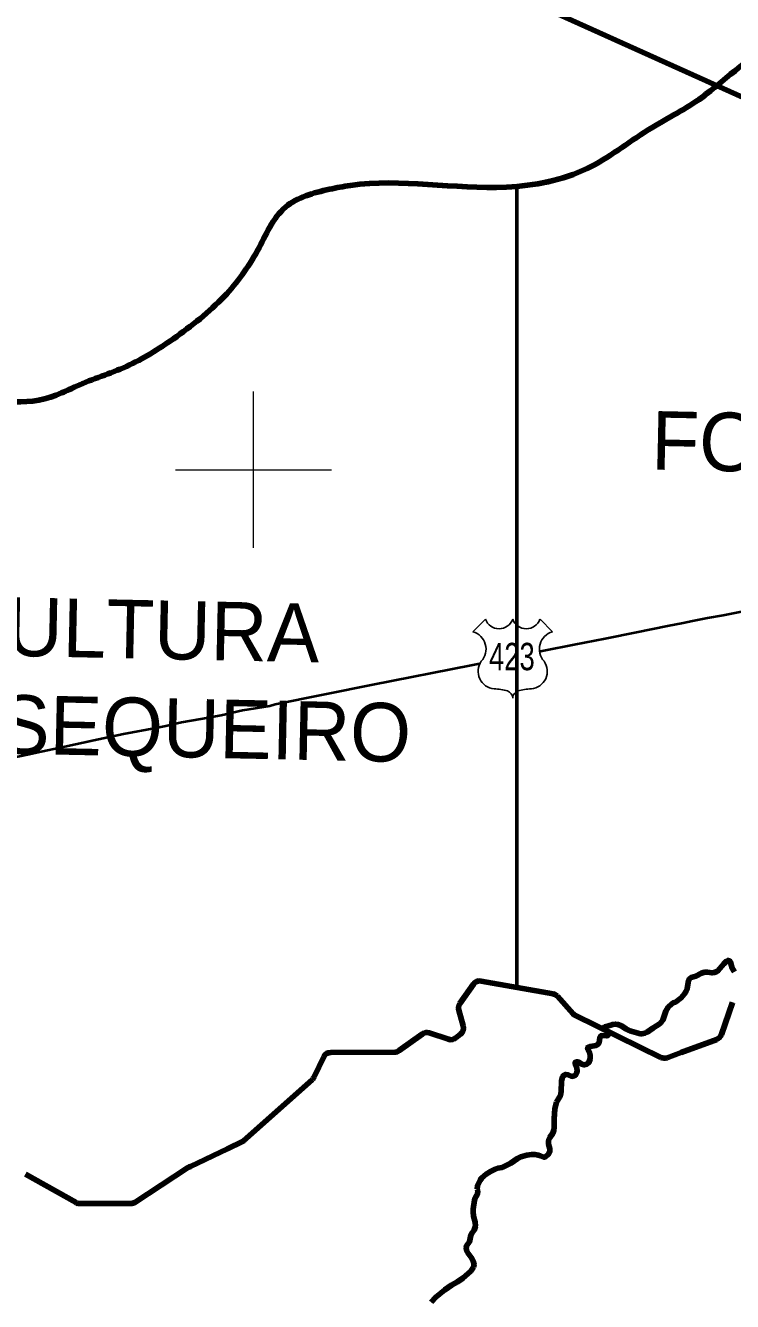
# Model space of a CAD drawing. Extents: x -1643653 to 4543381, y 1624270 to 13878484.
# Drawn here: x 622081 to 631132, y 8964359 to 8980683 of the extents above; entities that cross this region are included whole.
import ezdxf
from ezdxf.enums import TextEntityAlignment as Align

# ---------------------------------------------------------------- set-up
doc = ezdxf.new("R2010")
doc.units = 0
doc.header["$LTSCALE"] = 200
for name, color, linetype, lineweight in [('12', 7, 'Continuous', 25), ('2', 7, 'Continuous', 13), ('24', 7, 'Continuous', 25), ('26', 7, 'Continuous', 106), ('28', 7, 'Continuous', 53), ('48', 7, 'Continuous', 25), ('60', 7, 'Continuous', 13), ('61', 7, 'Continuous', 90), ('9', 7, 'Continuous', 90)]:
    doc.layers.add(name, color=color, linetype=linetype, lineweight=lineweight)
doc.layers.add('42', color=7, linetype='Continuous')

msp = doc.modelspace()

# ---------------------------------------------------------------- linework, layer by layer
at = {"layer": '12', "lineweight": 40}
for points in [[(636526.5, 8974783.6), (636082.7, 8974635.6), (635662.2, 8974501.7), (635260.8, 8974371.9), (634884.1, 8974246.1), (634508.7, 8974119.3), (634143, 8973999.6), (633777.1, 8973878.8), (633411.3, 8973759), (633045.5, 8973640.3), (632701.6, 8973531.6), (632515, 8973468.2), (632359.8, 8973423.8), (632056.8, 8973345.2), (631756.7, 8973285.7), (631470.2, 8973228.1), (631226.1, 8973179.7), (631010.7, 8973135.2), (630810.4, 8973099.9), (630618.3, 8973063.5), (630498.6, 8973037.3), (630299.5, 8972998.9)], [(630299.5, 8972998.9), (629900.9, 8972917.2), (629502.3, 8972835.4), (629106.4, 8972761.7), (628714.6, 8972683.9), (628658.2, 8972671.9)], [(627892.1, 8972517.3), (627787.3, 8972497.2), (626527.3, 8972247.8), (625278.3, 8971995.4), (625208.3, 8971975.3), (624859.1, 8971919.6), (624586.2, 8971856.1), (624327.1, 8971807.6), (624078.9, 8971766.2), (623877.2, 8971718.8), (623688.2, 8971682.4)], [(623749, 8971693.5), (623336.6, 8971616.7), (622957.2, 8971536), (622583.2, 8971453.3), (622220.1, 8971379.6), (622127, 8971357.4)], [(622127, 8971357.4), (621646.3, 8971257.5), (621405.3, 8971207.1)]]:
    msp.add_lwpolyline(points, dxfattribs=at)
at = {"layer": '2'}
for p, q in [((625000, 8974000), (625000, 8976000)), ((624000, 8975000), (626000, 8975000))]:
    msp.add_line(p, q, dxfattribs=at)
at = {"layer": '24'}
for points in [[(631157.2, 8968578.5), (631126.3, 8968623.5), (631111.8, 8968681.6), (631101.9, 8968706.6), (631091.9, 8968716.6), (631075.5, 8968722.6), (631055.8, 8968713.5), (631019.8, 8968680.4), (630944.5, 8968589.2), (630924.7, 8968575.1), (630898.9, 8968567.1), (630870.7, 8968563), (630810.1, 8968573.9), (630771.4, 8968571.9), (630733.8, 8968558.8), (630662, 8968521.6), (630604.2, 8968505.5), (630582.5, 8968486.4), (630570.5, 8968464.4), (630552, 8968360.2), (630538.6, 8968328.1), (630519, 8968295), (630475.5, 8968245.9), (630400.9, 8968188.7), (630373.3, 8968178.6), (630353.6, 8968166.6), (630308.6, 8968122.4), (630276.4, 8968071.3), (630238.3, 8967960.1), (630219.6, 8967931), (630204, 8967915.9), (630110, 8967856.7), (630037.7, 8967805.5), (630008, 8967791.4), (629973.1, 8967784.4), (629952.7, 8967785.3), (629818.6, 8967822.2), (629765.8, 8967848.1), (629713, 8967885.1), (629664.5, 8967904.1), (629633.8, 8967907), (629598, 8967904), (629531.5, 8967879.8), (629496.2, 8967871.8), (629483.7, 8967859.7), (629486.2, 8967847.7), (629492.6, 8967840.7), (629540.7, 8967810.7), (629545.3, 8967784.7), (629540.8, 8967768.7), (629532.8, 8967760.6), (629522.4, 8967757.6), (629462.2, 8967760.5), (629444.6, 8967756.5), (629432.2, 8967733.4), (629423.8, 8967670.3), (629408.2, 8967648.3), (629382.3, 8967632.2), (629313.2, 8967622.1), (629285.3, 8967611), (629277.8, 8967603), (629278.1, 8967588), (629305.3, 8967533.9), (629310.7, 8967502.9), (629308.8, 8967461.8), (629293.1, 8967414.7), (629266.5, 8967393.6), (629234, 8967384.6), (629199.3, 8967395.5), (629158.3, 8967424.5), (629139.8, 8967426.5), (629123.2, 8967422.5), (629117.6, 8967414.4), (629118, 8967394.4), (629139.5, 8967343.4), (629144.7, 8967309.3), (629140.5, 8967289.3), (629122.5, 8967256.2), (629103.3, 8967245.2), (629075.3, 8967238.1), (629026.3, 8967257.1), (628994.8, 8967264), (628978.7, 8967255), (628957.3, 8967232.9), (628940.9, 8967175.8), (628937.1, 8967045.6), (628928.9, 8966993.5), (628879.5, 8966907.3)], [(628879.5, 8966907.3), (628856.2, 8966825.1), (628856.2, 8966825.1), (628847.9, 8966696.9), (628850.9, 8966584.7), (628846.8, 8966548.7), (628833.2, 8966513.6), (628795.6, 8966457.4), (628777.8, 8966417.3), (628777.8, 8966370.3), (628794.8, 8966312.2), (628795, 8966279.2), (628772.4, 8966240.1), (628724.9, 8966202.9), (628672.1, 8966222.8)], [(628672.1, 8966222.8), (628644.5, 8966231.7), (628607, 8966237.7), (628560.1, 8966237.6), (628499.1, 8966232.5), (628424.4, 8966210.3), (628380.7, 8966187.2), (628295.1, 8966129), (628244.3, 8966100.9), (628182.1, 8966074.8), (628126, 8966063.7), (628091.9, 8966052.6), (628032.2, 8966021.4), (627977.3, 8965986.3), (627925.1, 8965941.1), (627901.8, 8965910.1), (627866.5, 8965837.9), (627864.4, 8965796.7)], [(627864.4, 8965796.7), (627870.8, 8965773.8), (627867.2, 8965732.7), (627839, 8965684.6), (627827.1, 8965654.5), (627811.8, 8965541.3), (627811.5, 8965505.3), (627817.4, 8965449.2), (627838.1, 8965372.1), (627841, 8965321), (627826.7, 8965271.9), (627798.1, 8965236.8), (627783.4, 8965207.8), (627766.8, 8965123.6), (627733.2, 8965082.5), (627726.4, 8965067.5), (627723.3, 8965046.4), (627728.3, 8965015.4), (627739.7, 8964986.4), (627792.5, 8964916.3), (627811.7, 8964876.3), (627823.6, 8964830.2), (627816, 8964796.2)], [(627816, 8964796.2), (627816, 8964796.2), (627780.2, 8964746.1), (627680.5, 8964655.8), (627612, 8964609.6), (627536.8, 8964566.4), (627449.5, 8964509.2), (627333.7, 8964414.8), (627272.4, 8964348.6)]]:
    msp.add_lwpolyline(points, dxfattribs=at)
at = {"layer": '26'}
msp.add_spline([(593042.9, 8976356.4), (593459.4, 8976419.7), (594161.8, 8976760.1), (594545.8, 8977114.6), (594814.3, 8977291.5), (596052.8, 8977846), (596780.5, 8978160.9), (597647.4, 8978322.7), (598691.5, 8978280.2), (599825, 8978301), (600207.2, 8978324.8), (600219.9, 8978324.8), (601225.9, 8978295.2), (602040.5, 8978228.3), (602729, 8978352.6), (603275.7, 8978615.7), (603826.1, 8978691.5), (605382.2, 8979104.7), (606925.6, 8979530.7), (607614.7, 8979782.2), (608494.2, 8979905.8), (609628.7, 8980104.6), (610966.5, 8980200.8), (612239.3, 8980081.1), (613131.4, 8980179.2), (614149.6, 8980073.3), (614581.8, 8979931.6), (616361, 8979275.7), (617566.6, 8978533.2), (618237.8, 8977881.9), (618833.2, 8977319.9), (619759.6, 8976743.8), (620623, 8976295.2), (621512.5, 8975960.9), (621945, 8975870.1), (622544.2, 8975982.1), (622735.8, 8976070.3), (623374, 8976322), (623974.5, 8976675.6), (624627.1, 8977219.8), (625050.7, 8977803), (625410.5, 8978361.1), (625972.2, 8978587.6), (626239.9, 8978637.4), (628239.2, 8978616.5), (629272.1, 8978853.8), (630051.8, 8979346.6), (630703.5, 8979738.1), (631164.1, 8980105), (631534.8, 8980357.8), (632185.7, 8980596.8), (632989, 8980758.8), (633690, 8980870.4), (634328.2, 8981109.3), (634980.1, 8981526.3), (636460.7, 8982117.9), (637495.4, 8982660.5), (638159.4, 8982975.7), (638593.8, 8983228.2), (639449.6, 8983669.8), (641371.6, 8983483.9), (642032.9, 8983315.8), (642528.8, 8983186.6), (643277.3, 8982687.6), (644168, 8982544), (644675.9, 8982274.9), (645321.7, 8981636.4), (645853, 8981011.1), (646805.1, 8980473.1), (647606.1, 8980240.8), (648482.7, 8979868.5), (649626.6, 8979469.5), (650871.6, 8978943), (651404, 8978495.7), (652521.8, 8977995.2), (653308.2, 8977445.1), (653712.6, 8976883.9), (654308.9, 8976487.2), (655070.4, 8976039), (655983.7, 8975399.4)], degree=3, dxfattribs=at)
at = {"layer": '28'}
for p, q in [((628372, 8978627.3), (628372, 8968377.2)), ((628372, 8968377.2), (628834.9, 8968294.7)), ((628891.8, 8968263.1), (629092.4, 8968039.6)), ((630989.4, 8967773.4), (631131.8, 8968184.4)), ((629123.7, 8968016), (630215.6, 8967482.2))]:
    msp.add_line(p, q, dxfattribs=at)
for points in [[(631131.8, 8968184.4), (630989.4, 8967773.4), (630929.5, 8967712.3), (630472.9, 8967544.1), (630294.1, 8967478.2), (630215.6, 8967482.2), (629123.7, 8968016), (629092.4, 8968039.6), (628891.8, 8968263.1), (628834.9, 8968294.7), (628372, 8968377.2), (628372, 8978627.3)], [(630294.1, 8967478.2), (630472.9, 8967544.1), (630929.5, 8967712.3)]]:
    msp.add_lwpolyline(points, dxfattribs=at)
for points in [[(644540.6, 8982372.7), (644168, 8982544), (643277.3, 8982687.6), (642528.8, 8983186.6), (642032.9, 8983315.8), (641371.6, 8983483.9), (639449.6, 8983669.8), (638593.8, 8983228.2), (638159.4, 8982975.7), (637495.4, 8982660.5), (636460.7, 8982117.9), (634980.1, 8981526.3), (634328.2, 8981109.3), (633690, 8980870.4), (632989, 8980758.8), (632185.7, 8980596.8), (631534.8, 8980357.8), (631164.1, 8980105), (630703.5, 8979738.1), (630051.8, 8979346.6), (629272.1, 8978853.8), (628372, 8978627.3)], [(628372, 8978627.3), (628239.2, 8978616.5), (626239.9, 8978637.4), (625972.2, 8978587.6), (625410.5, 8978361.1), (625050.7, 8977803), (624627.1, 8977219.8), (623974.5, 8976675.6), (623374, 8976322), (622735.8, 8976070.3), (622544.2, 8975982.1), (621945, 8975870.1), (621512.5, 8975960.9), (620623, 8976295.2), (619759.6, 8976743.8), (618833.2, 8977319.9), (618237.8, 8977881.9), (617566.6, 8978533.2), (616361, 8979275.7), (614581.8, 8979931.6), (614149.6, 8980073.3), (613948.8, 8980121)]]:
    msp.add_spline(points, degree=3, dxfattribs=at)
at = {"layer": '48'}
for p, q in [((627808.4, 8972926.9), (627968.3, 8973086.8)), ((628667.7, 8973086.8), (628827.6, 8972926.9))]:
    msp.add_line(p, q, dxfattribs=at)
for centre, radius, start, end in [((628143.2, 8973153.7), 187.2, 200.95927, 339.04073), ((628492.8, 8973153.7), 187.2, 200.95927, 339.04073), ((627746.3, 8972705), 230.3, 317.5721, 74.36886), ((628889.7, 8972705), 230.3, 105.62774, 222.4279), ((628099.8, 8972419.9), 224.7, 144.73733, 264.65778), ((628536.2, 8972419.9), 224.7, 275.34222, 35.26267), ((628077.9, 8971606.4), 589.7, 72.89371, 89.90057), ((628223.6, 8972079.8), 94.4, 357.69345, 72.92955), ((628412.4, 8972079.8), 94.4, 107.07045, 182.30655), ((628558.1, 8971606.4), 589.7, 90.09943, 107.10629)]:
    msp.add_arc(centre, radius, start, end, dxfattribs=at)
at = {"layer": '60', "lineweight": 25}
msp.add_spline([(814781, 9009175.5), (814787.2, 9009173.4), (814796.9, 9009173.4), (814799.4, 9009172.4), (814805.1, 9009174.5), (814805.6, 9009176.5), (814811.7, 9009179.5), (814811.7, 9009179.5), (814801.5, 9009181), (814790.7, 9009181.5), (814784.1, 9009183.1), (814777.4, 9009185.1), (814778.4, 9009175.5)], degree=3, dxfattribs=at)
at = {"layer": '61'}
for p, q in [((627641.4, 8968170.6), (627814.6, 8968417.7)), ((627641.4, 8968170.6), (627814.6, 8968417.7)), ((627914, 8968458.8), (628834.9, 8968294.7)), ((627914, 8968458.8), (628834.9, 8968294.7)), ((628891.8, 8968263.1), (629092.4, 8968039.6)), ((628891.8, 8968263.1), (629092.4, 8968039.6)), ((627683.7, 8967884.5), (627627.1, 8968086.2)), ((627683.7, 8967884.5), (627627.1, 8968086.2)), ((630989.4, 8967773.4), (631131.8, 8968184.4)), ((630989.4, 8967773.4), (631131.8, 8968184.4)), ((629123.7, 8968016), (630215.6, 8967482.2)), ((629123.7, 8968016), (630215.6, 8967482.2)), ((626866.8, 8967568.6), (627158.1, 8967780.8)), ((626866.8, 8967568.6), (627158.1, 8967780.8)), ((627248.3, 8967795), (627495.9, 8967713.2)), ((627248.3, 8967795), (627495.9, 8967713.2)), ((627590.6, 8967730.8), (627650.8, 8967780.1)), ((627590.6, 8967730.8), (627650.8, 8967780.1)), ((630472.9, 8967544.1), (630929.5, 8967712.3)), ((630472.9, 8967544.1), (630929.5, 8967712.3)), ((625778.5, 8967231.9), (625899.6, 8967488.9)), ((625778.5, 8967231.9), (625899.6, 8967488.9)), ((625989.7, 8967546.3), (626808.3, 8967549.4)), ((625989.7, 8967546.3), (626808.3, 8967549.4)), ((630294.1, 8967478.2), (630472.9, 8967544.1)), ((630294.1, 8967478.2), (630472.9, 8967544.1)), ((624191.7, 8966086.8), (624667.7, 8966314.1)), ((624191.7, 8966086.8), (624667.7, 8966314.1)), ((624667.7, 8966314.1), (624849.1, 8966400.8)), ((624667.7, 8966314.1), (624849.1, 8966400.8)), ((622081.5, 8965986), (622728.8, 8965623.7)), ((622081.5, 8965986), (622728.8, 8965623.7)), ((623482.1, 8965627.2), (624156.9, 8966067.2)), ((623482.1, 8965627.2), (624156.9, 8966067.2)), ((622777.6, 8965611), (623427.5, 8965611)), ((622777.6, 8965611), (623427.5, 8965611))]:
    msp.add_line(p, q, dxfattribs=at)
msp.add_lwpolyline([(624667.7, 8966314.1), (624867.2, 8966409.4), (625754.5, 8967199.8)], dxfattribs=at)
msp.add_lwpolyline([(624667.7, 8966314.1), (624867.2, 8966409.4), (625754.5, 8967199.8)], dxfattribs=at)
for centre, radius, start, end in [((627896.5, 8968360.4), 100, 79.89774, 144.98184), ((627896.5, 8968360.4), 100, 79.89774, 144.98184), ((628817.4, 8968196.3), 100, 41.91698, 79.89774), ((628817.4, 8968196.3), 100, 41.91698, 79.89774), ((627723.3, 8968113.2), 100, 144.98184, 195.68265), ((627723.3, 8968113.2), 100, 144.98184, 195.68265), ((629168.9, 8968108.3), 102.8, 221.91698, 243.94738), ((629168.9, 8968108.3), 102.8, 221.91698, 243.94738), ((627216.9, 8967700), 100, 71.72847, 126.07461), ((627216.9, 8967700), 100, 71.72847, 126.07461), ((627587.4, 8967857.4), 100, 309.30466, 15.68264), ((627587.4, 8967857.4), 100, 309.30466, 15.68264), ((630894.9, 8967806.2), 100, 290.22932, 340.88841), ((630894.9, 8967806.2), 100, 290.22932, 340.88841), ((627527.2, 8967808.2), 100, 251.72847, 309.30466), ((627527.2, 8967808.2), 100, 251.72847, 309.30466), ((625990.1, 8967446.3), 100, 90.21814, 154.75957), ((625990.1, 8967446.3), 100, 90.21814, 154.75957), ((626807.9, 8967649.4), 100, 270.21814, 306.07461), ((626807.9, 8967649.4), 100, 270.21814, 306.07461), ((630259.5, 8967572), 100, 243.94738, 290.22932), ((630259.5, 8967572), 100, 243.94738, 290.22932), ((625688, 8967274.5), 100, 311.69471, 334.75957), ((625688, 8967274.5), 100, 311.69471, 334.75957), ((624788.4, 8966527.9), 140.8, 295.53043, 311.69471), ((624788.4, 8966527.9), 140.8, 295.53043, 311.69471), ((624321.9, 8965814.3), 302, 115.53043, 123.10781), ((624321.9, 8965814.3), 302, 115.53043, 123.10781), ((622777.6, 8965711), 100, 240.76555, 270), ((622777.6, 8965711), 100, 240.76555, 270), ((623427.5, 8965711), 100, 270, 303.10781), ((623427.5, 8965711), 100, 270, 303.10781)]:
    msp.add_arc(centre, radius, start, end, dxfattribs=at)
at = {"layer": '9'}
for points in [[(637260.6, 8972975.8), (637390.8, 8977204.2), (635350.7, 8977923.9), (623791.9, 8983133)], [(631157.2, 8968578.5), (631126.3, 8968623.5), (631111.8, 8968681.6), (631101.9, 8968706.6), (631091.9, 8968716.6), (631075.5, 8968722.6), (631055.8, 8968713.5), (631019.8, 8968680.4), (630944.5, 8968589.2), (630924.7, 8968575.1), (630898.9, 8968567.1), (630870.7, 8968563), (630810.1, 8968573.9), (630771.4, 8968571.9), (630733.8, 8968558.8), (630662, 8968521.6), (630604.2, 8968505.5), (630582.5, 8968486.4), (630570.5, 8968464.4), (630552, 8968360.2), (630538.6, 8968328.1), (630519, 8968295), (630475.5, 8968245.9), (630400.9, 8968188.7), (630373.3, 8968178.6), (630353.6, 8968166.6), (630308.6, 8968122.4), (630276.4, 8968071.3), (630238.3, 8967960.1), (630219.6, 8967931), (630204, 8967915.9), (630110, 8967856.7), (630037.7, 8967805.5), (630008, 8967791.4), (629973.1, 8967784.4), (629952.7, 8967785.3), (629818.6, 8967822.2), (629765.8, 8967848.1), (629713, 8967885.1), (629664.5, 8967904.1), (629633.8, 8967907), (629598, 8967904), (629531.5, 8967879.8), (629496.2, 8967871.8), (629483.7, 8967859.7), (629486.2, 8967847.7), (629492.6, 8967840.7), (629540.7, 8967810.7), (629545.3, 8967784.7), (629540.8, 8967768.7), (629532.8, 8967760.6), (629522.4, 8967757.6), (629462.2, 8967760.5), (629444.6, 8967756.5), (629432.2, 8967733.4), (629423.8, 8967670.3), (629408.2, 8967648.3), (629382.3, 8967632.2), (629313.2, 8967622.1), (629285.3, 8967611), (629277.8, 8967603), (629278.1, 8967588), (629305.3, 8967533.9), (629310.7, 8967502.9), (629308.8, 8967461.8), (629293.1, 8967414.7), (629266.5, 8967393.6), (629234, 8967384.6), (629199.3, 8967395.5), (629158.3, 8967424.5), (629139.8, 8967426.5), (629123.2, 8967422.5), (629117.6, 8967414.4), (629118, 8967394.4), (629139.5, 8967343.4), (629144.7, 8967309.3), (629140.5, 8967289.3), (629122.5, 8967256.2), (629103.3, 8967245.2), (629075.3, 8967238.1), (629026.3, 8967257.1), (628994.8, 8967264), (628978.7, 8967255), (628957.3, 8967232.9), (628940.9, 8967175.8), (628937.1, 8967045.6), (628928.9, 8966993.5), (628879.5, 8966907.3)], [(628879.5, 8966907.3), (628856.2, 8966825.1), (628856.2, 8966825.1), (628847.9, 8966696.9), (628850.9, 8966584.7), (628846.8, 8966548.7), (628833.2, 8966513.6), (628795.6, 8966457.4), (628777.8, 8966417.3), (628777.8, 8966370.3), (628794.8, 8966312.2), (628795, 8966279.2), (628772.4, 8966240.1), (628724.9, 8966202.9), (628672.1, 8966222.8)], [(628672.1, 8966222.8), (628644.5, 8966231.7), (628607, 8966237.7), (628560.1, 8966237.6), (628499.1, 8966232.5), (628424.4, 8966210.3), (628380.7, 8966187.2), (628295.1, 8966129), (628244.3, 8966100.9), (628182.1, 8966074.8), (628126, 8966063.7), (628091.9, 8966052.6), (628032.2, 8966021.4), (627977.3, 8965986.3), (627925.1, 8965941.1), (627901.8, 8965910.1), (627866.5, 8965837.9), (627864.4, 8965796.7)], [(627864.4, 8965796.7), (627870.8, 8965773.8), (627867.2, 8965732.7), (627839, 8965684.6), (627827.1, 8965654.5), (627811.8, 8965541.3), (627811.5, 8965505.3), (627817.4, 8965449.2), (627838.1, 8965372.1), (627841, 8965321), (627826.7, 8965271.9), (627798.1, 8965236.8), (627783.4, 8965207.8), (627766.8, 8965123.6), (627733.2, 8965082.5), (627726.4, 8965067.5), (627723.3, 8965046.4), (627728.3, 8965015.4), (627739.7, 8964986.4), (627792.5, 8964916.3), (627811.7, 8964876.3), (627823.6, 8964830.2), (627816, 8964796.2)], [(627816, 8964796.2), (627816, 8964796.2), (627780.2, 8964746.1), (627680.5, 8964655.8), (627612, 8964609.6), (627536.8, 8964566.4), (627449.5, 8964509.2), (627333.7, 8964414.8), (627272.4, 8964348.6)]]:
    msp.add_lwpolyline(points, dxfattribs=at)

# ---------------------------------------------------------------- texts
at = {"layer": '42'}
for s, p in [('FORRAGEIRA (CAPRINOS)', (636493.2, 8974865.4)), ('CAPRINOCULTURA', (621185.2, 8972633.9)), ('LEITEIRA DE SEQUEIRO', (621158.5, 8971384.2))]:
    msp.add_text(s, height=750, rotation=358.776, dxfattribs=at).set_placement(p, align=Align.CENTER)
at = {"layer": '48', "width": 0.75}
msp.add_text('423', height=350, dxfattribs=at).set_placement((628307.7, 8972435.3), align=Align.CENTER)

doc.saveas('drawing.dxf')
